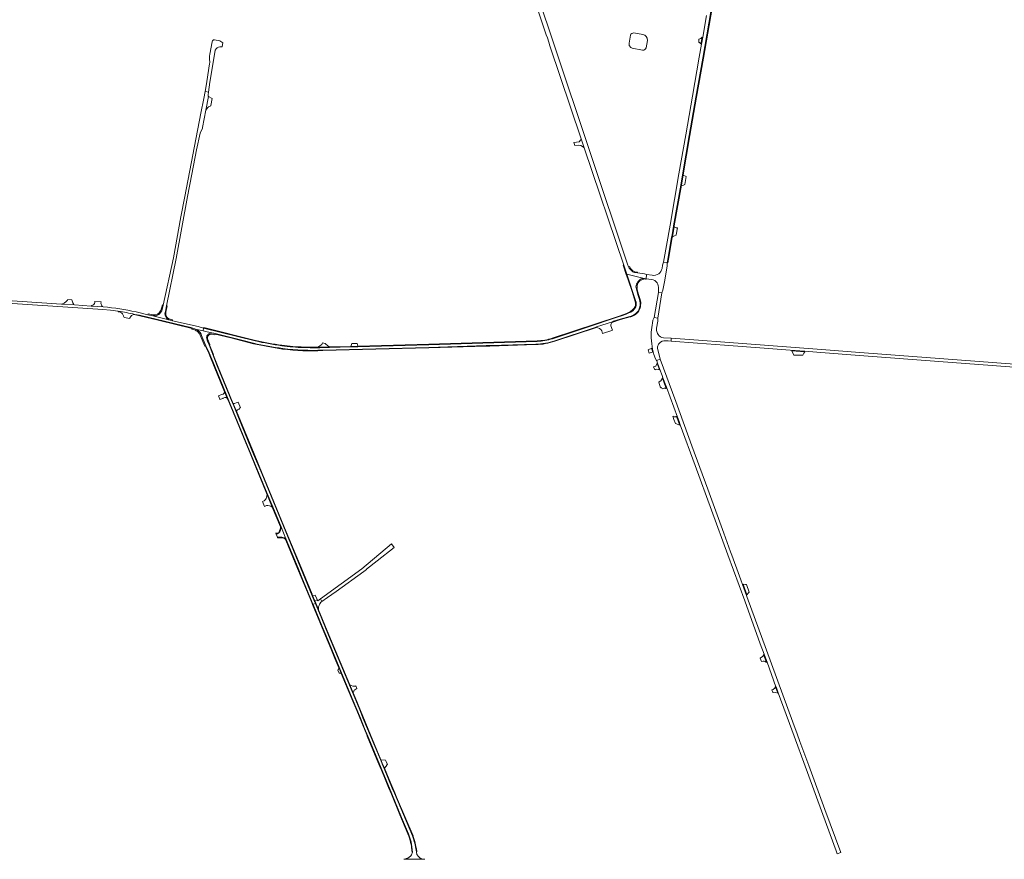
# Model space of a CAD drawing. Header units: metres. Extents: x 166325 to 190320, y 381923 to 404576.
# Tile 957 of 1056: x 184920 to 186081, y 382684 to 383674. Entities that reach past the tile are written whole.
import ezdxf

# ---------------------------------------------------------------- set-up
doc = ezdxf.new("R2010")
doc.units = ezdxf.units.M
for name, color, linetype, lineweight in [('B-WE-OG-WATER_MEER-GV', 8, 'Continuous', 18), ('B-WE-VH-VERHARDING_ASFALT-GV', 8, 'Continuous', 18), ('B-WE-VH-VERHARDING_BETON-GV', 8, 'Continuous', 18), ('B-WE-VH-VERHARDING_BETONSTRAATSTEEN-GV', 8, 'Continuous', 18), ('B-WE-VH-VERHARDING_HALFVERHARDING-GV', 8, 'Continuous', 18), ('B-WE-VH-VERHARDING_STRAATBAKSTEEN-GV', 8, 'Continuous', 18)]:
    doc.layers.add(name, color=color, linetype=linetype, lineweight=lineweight)

msp = doc.modelspace()

# ---------------------------------------------------------------- linework, layer by layer
at = {"layer": 'B-WE-OG-WATER_MEER-GV'}
for points in [[(185644.209, 383658.124, 0.37571055), (185640.039, 383655.344)], [(185659.965, 383649.436, 0.39258397), (185654.694, 383656.444)], [(185638.475, 383646.018, 0.4158031), (185642.182, 383640.4)], [(185654.346, 383637.851, 0.37523048), (185658.517, 383640.689)]]:
    msp.add_lwpolyline(points, format="xyb", dxfattribs=at)
at = {"layer": 'B-WE-OG-WATER_MEER-GV', "flags": 128}
for points in [[(185654.694, 383656.444), (185644.209, 383658.124)], [(185640.039, 383655.344), (185638.475, 383646.018)], [(185658.517, 383640.689), (185659.965, 383649.436)], [(185642.182, 383640.4), (185654.346, 383637.851)]]:
    msp.add_lwpolyline(points, dxfattribs=at)
at = {"layer": 'B-WE-VH-VERHARDING_ASFALT-GV', "flags": 128}
for points in [[(185637.124, 383384.49), (185548.914, 383647.71), (185449.854, 383942.87), (185449.698, 383943.337), (185449.63, 383943.581), (185449.583, 383943.723), (185446.32, 383953.476), (185441.57, 383951.893), (185444.969, 383941.739), (185445.392, 383940.474), (185463.258, 383887.195), (185469.131, 383869.679), (185472.755, 383858.87), (185475.377, 383851.052), (185540.754, 383656.088), (185542.044, 383652.241), (185543.69, 383647.345), (185545.14, 383643.033), (185581.955, 383533.533), (185585.58, 383522.75), (185632.059, 383384.508)], [(185729.741, 383678.803), (185725.229, 383652.982), (185723.803, 383644.739), (185721.159, 383629.423), (185713.225, 383583.557), (185705.285, 383538.009), (185697.255, 383491.925), (185686.714, 383431.561), (185679.19, 383388.035), (185683.425, 383387.318), (185684.405, 383393.499), (185688.571, 383417.395), (185688.68, 383418.031), (185690.806, 383430.463), (185690.864, 383430.802), (185699.284, 383478.754), (185701.375, 383490.76), (185709.448, 383537.329), (185717.299, 383582.583), (185725.341, 383628.539), (185740.132, 383713.673)], [(185141.934, 383585.231), (185141.986, 383585.569), (185142.342, 383587.869), (185142.461, 383588.448), (185142.432, 383588.453), (185138.921, 383589.076), (185138.695, 383589.116), (185137.069, 383580.706), (185133.275, 383563.556), (185114.463, 383465.372), (185110.017, 383441.227), (185101.125, 383392.938), (185089.024, 383337.482)], [(185139.302, 383567.128), (185142.359, 383583.404)], [(185091.786, 383330.018), (185093.095, 383336.496), (185104.4, 383392.424), (185117.794, 383465.24), (185122.668, 383491.517), (185128.193, 383520.508), (185132.664, 383540.04), (185135.338, 383545.896), (185135.507, 383546.802), (185139.302, 383567.128)], [(185632.059, 383384.508), (185635.673, 383373.76), (185656.053, 383368.66)], [(185656.053, 383368.66), (185635.673, 383373.76), (185646.055, 383342.88)], [(185656.053, 383368.66), (185656.698, 383368.61), (185658.614, 383368.39), (185658.644, 383368.464), (185659, 383373.411), (185659.016, 383373.501), (185657.764, 383373.805), (185656.623, 383374.045), (185648.348, 383375.26), (185645.945, 383375.62)], [(185598.273, 383311.05), (185600.049, 383311.638), (185618.715, 383317.814), (185620.228, 383318.315), (185628.101, 383320.92), (185639.509, 383323.932), (185640.183, 383324.11), (185641.477, 383324.578), (185642.856, 383325.188), (185644.128, 383325.893), (185645.315, 383326.693), (185646.475, 383327.538), (185647.518, 383328.513), (185648.302, 383329.444), (185649.338, 383330.718), (185649.988, 383332.047), (185650.395, 383333.042), (185650.812, 383334.191), (185651.141, 383335.484), (185651.499, 383337.691), (185651.586, 383339.925), (185651.29, 383341.948), (185650.743, 383343.919), (185649.189, 383348.753), (185647.004, 383356.2)], [(185018.415, 383335.219), (185003.966, 383336.197), (184984.291, 383337.526), (184969.105, 383338.552), (184870.093, 383345.24)], [(184842.31, 383342.07), (184855.952, 383342.31), (184869.595, 383342.18), (185017.938, 383332.076), (185027.047, 383331.28), (185036.118, 383330.136)], [(185089.024, 383337.482), (185087.893, 383332.297)], [(185646.776, 383339.45), (185646.683, 383337.346), (185646.21, 383335.294), (185644.748, 383332.822), (185642.785, 383330.725), (185640.416, 383329.102)], [(185055.5, 383326.492), (185060.907, 383325.429), (185123.158, 383310.43), (185123.118, 383310.231), (185126.277, 383309.348), (185127.062, 383309.129), (185135.992, 383307.067), (185136.762, 383310.333)], [(185076.953, 383324.578), (185071.07, 383325.971), (185057.005, 383329.302)], [(185076.953, 383324.578), (185095.804, 383319.929)], [(185136.762, 383310.333), (185136.76, 383310.334), (185130.152, 383311.98), (185099.843, 383318.994), (185095.804, 383319.929), (185076.953, 383324.578)], [(185640.416, 383329.102), (185638.284, 383328.079), (185634.945, 383326.664), (185629.495, 383324.698), (185625.691, 383323.4), (185586.866, 383310.587), (185548.04, 383297.773)], [(185136.762, 383310.333), (185135.992, 383307.067), (185147.567, 383304.395), (185148.657, 383304.143), (185150.128, 383303.779), (185150.351, 383303.723)], [(185197.632, 383295.169), (185136.762, 383310.333)], [(185550.767, 383295.33), (185598.273, 383311.05)], [(185617.22, 383315.127), (185618.284, 383317.04), (185618.715, 383317.814), (185600.049, 383311.638), (185598.273, 383311.05)], [(185619.07, 383307.731), (185616.851, 383312.823)], [(185147.567, 383304.395), (185135.992, 383307.067), (185127.062, 383309.129)], [(185133.654, 383303.032), (185134.168, 383301.739), (185136.16, 383296.725), (185139.478, 383289.352), (185142.582, 383282.6), (185142.647, 383282.443), (185143.329, 383280.956), (185149.416, 383266.103), (185149.853, 383265.038), (185163.355, 383232.217), (185167.282, 383222.671), (185192.814, 383160.966), (185202.338, 383137.966), (185211.769, 383115.186), (185218.187, 383099.683), (185227.993, 383075.999), (185233.815, 383061.767), (185233.956, 383061.423), (185233.997, 383061.324), (185234.147, 383060.962), (185248.117, 383027.232), (185252.69, 383016.232), (185264.848, 382986.988), (185265.806, 382984.674), (185265.973, 382984.744), (185268.495, 382985.804), (185267.668, 382987.785), (185267.54, 382988.096), (185251.115, 383028.036), (185248.346, 383034.738), (185233.759, 383070.049), (185224.546, 383092.237), (185205.206, 383138.811), (185195.696, 383161.852), (185178.713, 383202.939), (185173.082, 383216.561), (185171.004, 383221.586), (185170.46, 383222.903), (185152.761, 383265.833), (185143.068, 383290.503), (185141.457, 383294.667), (185140.342, 383298.149)], [(185144.879, 383304.53), (185145.058, 383304.542)], [(185150.351, 383303.723), (185181.708, 383295.943), (185195.611, 383292.39)], [(185606.196, 383307.184), (185606.985, 383304.082), (185617.995, 383307.427), (185619.07, 383307.731)], [(186119.401, 383265.9), (186087.77, 383268.251), (186051.168, 383271.067), (186004.558, 383274.544), (185957.453, 383278.02), (185910.627, 383281.516), (185865.217, 383284.992), (185797.985, 383290.094), (185751.324, 383293.614), (185720.107, 383295.949), (185688.238, 383298.237), (185687.915, 383294.924), (185719.294, 383292.467), (185750.904, 383290.092), (185797.582, 383286.581), (185828.19, 383284.315), (185845.786, 383282.967), (185864.438, 383281.536), (185910.109, 383277.984), (185957.072, 383274.496), (186003.769, 383271.074), (186050.927, 383267.555), (186087.42, 383264.74), (186119.131, 383262.326)], [(185529.991, 383294.589), (185402.305, 383290.7), (185318.653, 383288.38), (185309.97, 383288.139), (185285.493, 383287.46), (185273.83, 383287.135), (185270.085, 383287.081), (185262.454, 383287.129), (185254.827, 383287.39)], [(185271.195, 383287.674), (185273.821, 383287.735), (185284.815, 383288.041), (185280.881, 383291.413), (185279.915, 383292.24), (185276.704, 383292.795)], [(185277.427, 383284.28), (185402.315, 383287.57), (185469.729, 383289.603), (185474.083, 383289.735), (185528.362, 383291.372)], [(185222.327, 383067.535), (185222.342, 383067.499), (185223.56, 383064.518), (185223.929, 383063.614)], [(185227.993, 383075.999), (185227.993, 383075.822)], [(185233.815, 383061.767), (185227.993, 383075.999)], [(185225.161, 383063.725), (185226.102, 383063.776)], [(185227.418, 383063.798), (185227.505, 383063.798)], [(185383.145, 382711.675), (185361.634, 382762.258), (185360.019, 382766.111), (185349.56, 382791.056), (185348.079, 382794.588), (185345.143, 382801.667), (185333.197, 382830.466), (185324.628, 382851.074), (185320.805, 382860.268), (185314.88, 382874.518), (185284.062, 382948.518), (185273.336, 382974.21), (185268.999, 382984.598), (185268.504, 382985.808), (185268.495, 382985.804), (185265.973, 382984.744), (185265.806, 382984.674)], [(185265.806, 382984.674), (185276.588, 382958.624), (185281.112, 382947.694), (185311.996, 382873.532), (185321.599, 382850.41), (185326.545, 382838.5), (185330.301, 382829.456), (185345.224, 382793.616), (185358.673, 382761.235), (185370.184, 382733.638), (185378.281, 382714.225)], [(185372.91, 382684.408), (185384.746, 382684.3), (185397.533, 382684.182)], [(185397.533, 382684.182), (185397.219, 382684.217), (185395.171, 382684.443), (185395.07, 382684.46)]]:
    msp.add_lwpolyline(points, dxfattribs=at)
at = {"layer": 'B-WE-VH-VERHARDING_ASFALT-GV'}
for points in [[(185142.131, 383583.856, -0.11880661), (185141.934, 383585.231)], [(185142.359, 383583.404, -0.04416906), (185142.131, 383583.856)], [(185637.888, 383382.587, -0.03042635), (185637.124, 383384.49)], [(185641.915, 383377.25, -0.10167794), (185637.888, 383382.587)], [(185645.945, 383375.62, -0.11806877), (185641.915, 383377.25)], [(185651.083, 383367.109, -0.07929753), (185653.136, 383368.236)], [(185653.136, 383368.236, -0.10013), (185656.053, 383368.66)], [(185647.004, 383356.2, -0.17431594), (185647.053, 383361.908)], [(185647.053, 383361.908, -0.11427756), (185651.083, 383367.109)], [(185057.005, 383329.302, 0.04019248), (185018.415, 383335.219)], [(185646.055, 383342.88, -0.11621673), (185646.776, 383339.45)], [(185036.118, 383330.136, -0.02052676), (185055.5, 383326.492)], [(185087.893, 383332.297, -0.36771019), (185076.953, 383324.578)], [(185095.804, 383319.929, -0.41274936), (185091.786, 383330.018)], [(185598.273, 383311.05, -0.04409968), (185599.931, 383310.967)], [(185599.931, 383310.967, -0.204716), (185606.196, 383307.184)], [(185616.851, 383312.823, -0.0466351), (185617.22, 383315.127)], [(185127.062, 383309.129, -0.18338304), (185133.654, 383303.032)], [(185140.206, 383299.072, -0.12765176), (185140.658, 383301.061)], [(185140.342, 383298.149, -0.05866796), (185140.206, 383299.072)], [(185140.658, 383301.061, -0.08917526), (185143.053, 383303.881)], [(185143.053, 383303.881, -0.13947548), (185144.879, 383304.53)], [(185145.058, 383304.542, -0.05834577), (185147.567, 383304.395)], [(185195.611, 383292.39, 0.01698699), (185229.937, 383286.181)], [(185228.878, 383289.449, -0.02099418), (185197.632, 383295.169)], [(185254.827, 383287.39, -0.03133218), (185228.878, 383289.449)], [(185275.951, 383291.124, -0.05646057), (185271.195, 383287.674)], [(185276.704, 383292.795, -0.10819202), (185275.951, 383291.124)], [(185528.362, 383291.372, 0.07248465), (185550.767, 383295.33)], [(185548.04, 383297.773, -0.07213048), (185529.991, 383294.589)], [(185229.937, 383286.181, 0.04049191), (185277.427, 383284.28)], [(185222.803, 383067.59, -0.02328392), (185222.327, 383067.535)], [(185223.738, 383067.829, -0.0459915), (185222.803, 383067.59)], [(185224.966, 383068.452, -0.06456568), (185223.738, 383067.829)], [(185226.483, 383070.028, -0.10377322), (185224.966, 383068.452)], [(185227.251, 383071.723, -0.0377585), (185226.483, 383070.028)], [(185227.917, 383074.557, -0.05941489), (185227.251, 383071.723)], [(185227.993, 383075.822, -0.025295), (185227.917, 383074.557)], [(185223.929, 383063.614, -0.0056265), (185224.7, 383063.689)], [(185224.7, 383063.689, -0.00414376), (185225.161, 383063.725)], [(185226.102, 383063.776, -0.0111102), (185227.418, 383063.798)], [(185227.505, 383063.798, -0.11862724), (185232.927, 383062.309)], [(185232.927, 383062.309, -0.02241876), (185233.815, 383061.767)], [(185378.281, 382714.225, -0.03641332), (185381.281, 382704.78)], [(185383.926, 382709.296, 0.0063146), (185383.145, 382711.675)], [(185387.634, 382692.783, 0.04198137), (185383.926, 382709.296)], [(185381.281, 382704.78, -0.04479013), (185383.043, 382692.718)], [(185373.791, 382684.504, -0.01831481), (185372.91, 382684.408)], [(185380.656, 382687.877, -0.15733741), (185373.791, 382684.504)], [(185381.126, 382688.418, -0.01877017), (185380.656, 382687.877)], [(185383.043, 382692.718, -0.12884551), (185381.126, 382688.418)], [(185395.07, 382684.46, -0.34653018), (185387.634, 382692.783)]]:
    msp.add_lwpolyline(points, format="xyb", dxfattribs=at)
at = {"layer": 'B-WE-VH-VERHARDING_ASFALT-GV', "flags": 128}
for points in [[(185672.141, 383322.079), (185677.187, 383351.668), (185672.933, 383352.388), (185667.89, 383322.83)], [(185310.203, 383288.746), (185318.511, 383288.976), (185317.734, 383292.228), (185311.457, 383292.006)], [(185678.402, 383251.639), (185682.467, 383240.578), (185695.412, 383205.351), (185697.3, 383200.214), (185698.74, 383196.272), (185716.243, 383148.359), (185735.452, 383095.813), (185754.706, 383043.219), (185774.731, 382988.672), (185793.171, 382938.182), (185797.625, 382925.992), (185801.151, 382916.343), (185811.645, 382887.623), (185812.113, 382886.341), (185814.327, 382880.281), (185830.206, 382836.826), (185848.731, 382786.298), (185866.784, 382736.935), (185882.443, 382693.993), (185883.627, 382690.467), (185887.938, 382692.052), (185869.276, 382742.961), (185850.313, 382794.868), (185839.923, 382823.218), (185836.706, 382831.996), (185831.698, 382845.661), (185794.706, 382946.874), (185779.023, 382989.793), (185768.767, 383017.802), (185759.613, 383042.776), (185758.159, 383046.741), (185750.187, 383068.49), (185731.173, 383120.601), (185712.512, 383171.455), (185693.375, 383223.74), (185675.135, 383273.514), (185674.945, 383273.463), (185670.865, 383271.978), (185670.979, 383271.798), (185671.994, 383269.04), (185674.781, 383261.475), (185677.378, 383254.424)], [(185676.725, 383240.406), (185677.319, 383238.589), (185679.895, 383239.373), (185680.294, 383239.428), (185680.697, 383239.442), (185681.099, 383239.414), (185681.497, 383239.345), (185681.885, 383239.236), (185682.26, 383239.087), (185682.298, 383239.067), (185681.829, 383240.344), (185677.764, 383251.405), (185676.011, 383248.28), (185673.847, 383246.935), (185673.437, 383246.68), (185675.442, 383239.821)], [(185694.774, 383205.117), (185694.39, 383206.163), (185694.231, 383206.062), (185694.066, 383205.971), (185693.897, 383205.888), (185693.724, 383205.814), (185693.547, 383205.75), (185693.367, 383205.695), (185693.184, 383205.65), (185693, 383205.614), (185692.813, 383205.589), (185692.626, 383205.573), (185692.438, 383205.568), (185692.249, 383205.572), (185692.062, 383205.586), (185691.875, 383205.611), (185691.69, 383205.645), (185691.507, 383205.689), (185691.327, 383205.743), (185691.15, 383205.806), (185690.976, 383205.879), (185690.806, 383205.961), (185690.642, 383206.051), (185690.482, 383206.151), (185690.327, 383206.258), (185690.179, 383206.374), (185690.037, 383206.498), (185689.902, 383206.628), (185691.374, 383202.551), (185693.158, 383197.662), (185698.102, 383196.039), (185696.662, 383199.98)], [(185328.749, 383025.882), (185328.95, 383026.041), (185341.399, 383035.902), (185361.324, 383051.686), (185358.238, 383055.991), (185323.42, 383026.69), (185274.485, 382991.166), (185276.178, 382987.905), (185282.734, 382992.55), (185293.044, 383000), (185325.59, 383023.38)]]:
    msp.add_lwpolyline(points, close=True, dxfattribs=at)
at = {"layer": 'B-WE-VH-VERHARDING_BETON-GV', "flags": 128}
for points in [[(185740.132, 383713.673), (185725.341, 383628.539), (185717.299, 383582.583), (185709.448, 383537.329), (185701.375, 383490.76), (185699.284, 383478.754), (185690.864, 383430.802), (185690.806, 383430.463), (185688.68, 383418.031), (185688.571, 383417.395), (185684.405, 383393.499), (185683.425, 383387.318), (185684.229, 383387.251), (185685.208, 383393.426), (185689.373, 383417.317), (185689.482, 383417.954), (185689.495, 383418.029), (185691.483, 383429.65), (185691.599, 383430.329), (185691.656, 383430.665), (185700.076, 383478.615), (185702.167, 383490.622), (185702.202, 383490.827), (185710.24, 383537.192), (185718.091, 383582.445), (185726.133, 383628.401), (185736.391, 383687.447)], [(185638.88, 383383.005), (185637.888, 383382.587)], [(185646.055, 383342.88), (185635.673, 383373.76), (185635.086, 383373.621), (185636.855, 383368.506), (185642.464, 383352.103), (185645.767, 383341.524), (185646.076, 383339.521), (185645.996, 383337.495), (185645.555, 383335.627)], [(185645.945, 383375.62), (185648.348, 383375.26), (185648.54, 383376.307)], [(185653.55, 383367.224), (185654.989, 383367.614), (185654.937, 383368.079), (185656.565, 383368.192), (185657.906, 383368.033), (185658.541, 383367.958), (185658.614, 383368.39), (185656.698, 383368.61), (185656.053, 383368.66)], [(185647.004, 383356.2), (185647.516, 383356.834)], [(185647.516, 383356.834), (185647.819, 383357.21)], [(185087.893, 383332.297), (185089.024, 383337.482), (185088.413, 383337.717), (185086.118, 383331.098)], [(185092.335, 383329.071), (185093.791, 383336.351), (185093.095, 383336.496), (185091.786, 383330.018)], [(185645.555, 383335.627), (185645.531, 383335.522), (185646.21, 383335.294), (185646.683, 383337.346), (185646.776, 383339.45)], [(185076.692, 383325.931), (185071.302, 383327.043), (185071.197, 383326.558), (185071.07, 383325.971)], [(185071.07, 383325.971), (185076.953, 383324.578)], [(185092.289, 383328.922), (185092.312, 383328.998), (185092.335, 383329.071)], [(185099.974, 383319.579), (185100.096, 383320.122), (185095.741, 383321.343)], [(185639.976, 383329.545), (185638.599, 383328.865), (185635.218, 383327.503), (185632.266, 383326.376), (185625.608, 383324.004), (185547.852, 383298.343)], [(185548.04, 383297.773), (185586.866, 383310.587), (185625.691, 383323.4), (185629.495, 383324.698), (185634.945, 383326.664), (185638.284, 383328.079), (185640.416, 383329.102)], [(185640.416, 383329.102), (185640.167, 383329.639), (185639.976, 383329.545)], [(185095.804, 383319.929), (185099.843, 383318.994), (185099.974, 383319.579)], [(185123.035, 383309.826), (185122.966, 383309.482), (185122.872, 383309.022), (185126.047, 383308.136)], [(185127.062, 383309.129), (185126.277, 383309.348), (185123.118, 383310.231), (185123.085, 383310.071), (185123.035, 383309.826)], [(185197.771, 383295.753), (185136.897, 383310.918), (185136.762, 383310.333)], [(185136.762, 383310.333), (185197.632, 383295.169)], [(185598.273, 383311.05), (185550.767, 383295.33)], [(185550.955, 383294.76), (185599.931, 383310.967)], [(185132.639, 383302.038), (185138.241, 383288.798), (185138.57, 383288.945), (185138.917, 383289.101), (185138.94, 383289.111), (185139.478, 383289.352)], [(185139.478, 383289.352), (185136.16, 383296.725), (185134.168, 383301.739), (185133.654, 383303.032)], [(185140.342, 383298.149), (185141.457, 383294.667), (185143.068, 383290.503), (185143.555, 383290.695)], [(185145.058, 383304.542), (185144.879, 383304.53)], [(185148.805, 383302.805), (185150.055, 383302.506), (185150.231, 383303.231), (185150.263, 383303.36), (185150.351, 383303.723), (185150.128, 383303.779), (185148.657, 383304.143), (185147.567, 383304.395)], [(185195.611, 383292.39), (185181.708, 383295.943), (185150.351, 383303.723), (185150.263, 383303.36), (185150.231, 383303.231)], [(185150.231, 383303.231), (185168.651, 383298.661), (185195.473, 383291.806)], [(185227.993, 383075.822), (185227.993, 383075.999), (185218.187, 383099.683), (185211.769, 383115.186), (185202.338, 383137.966), (185192.814, 383160.966), (185167.282, 383222.671), (185163.355, 383232.217), (185149.853, 383265.038), (185149.416, 383266.103), (185143.329, 383280.956), (185142.647, 383282.443), (185142.582, 383282.6), (185139.478, 383289.352), (185138.94, 383289.111), (185138.917, 383289.101), (185139.734, 383287.318), (185142.748, 383280.749), (185144.014, 383277.659), (185149.271, 383264.831), (185160.685, 383237.086), (185161.445, 383235.24), (185164.586, 383227.604)], [(185142.917, 383293.495), (185142.33, 383295.011), (185141.462, 383297.721)], [(185143.555, 383290.695), (185143.611, 383290.717), (185143.941, 383290.848), (185142.917, 383293.495)], [(185254.827, 383287.39), (185262.454, 383287.129), (185270.085, 383287.081), (185273.83, 383287.135), (185285.493, 383287.46), (185309.97, 383288.139), (185318.653, 383288.38), (185402.305, 383290.7), (185529.991, 383294.589)], [(185271.195, 383287.674), (185262.466, 383287.729), (185254.837, 383287.99)], [(185529.973, 383295.189), (185466.131, 383293.245), (185402.288, 383291.3), (185318.511, 383288.976), (185310.203, 383288.746), (185284.815, 383288.041), (185273.821, 383287.735), (185271.195, 383287.674)], [(185528.362, 383291.372), (185474.083, 383289.735), (185469.729, 383289.603), (185402.315, 383287.57), (185277.427, 383284.28)], [(185277.452, 383283.681), (185339.891, 383285.326), (185402.332, 383286.97), (185469.809, 383289.005), (185474.042, 383289.133), (185528.38, 383290.772)], [(185164.586, 383227.604), (185164.926, 383226.778), (185166.7, 383222.463), (185183.573, 383181.687), (185192.233, 383160.759), (185201.756, 383137.759), (185206.555, 383126.168), (185211.636, 383113.896), (185211.724, 383113.682), (185217.277, 383100.271), (185217.704, 383099.239), (185227.362, 383075.912), (185227.422, 383075.767), (185227.358, 383074.792), (185227.31, 383074.37)], [(185224.763, 383068.937), (185224.663, 383068.834), (185224.614, 383068.785), (185223.495, 383068.389), (185223.274, 383068.311), (185223.273, 383068.311), (185223.042, 383068.229), (185221.753, 383068.827), (185222.04, 383068.181), (185222.327, 383067.535)], [(185226.847, 383072.12), (185226.709, 383072.256), (185226.594, 383072.369)], [(185223.929, 383063.614), (185224.203, 383062.944)], [(185226.102, 383063.776), (185225.161, 383063.725)], [(185227.505, 383063.798), (185227.418, 383063.798)], [(185233.577, 383060.726), (185233.689, 383060.455), (185247.536, 383027.025), (185248.663, 383024.312), (185264.267, 382986.781), (185265.238, 382984.435), (185265.776, 382984.661), (185265.806, 382984.674), (185264.848, 382986.988), (185252.69, 383016.232), (185248.117, 383027.232), (185234.147, 383060.962), (185233.997, 383061.324), (185233.956, 383061.423), (185233.815, 383061.767)], [(185378.281, 382714.225), (185370.184, 382733.638), (185358.673, 382761.235), (185345.224, 382793.616), (185330.301, 382829.456), (185326.545, 382838.5), (185321.599, 382850.41), (185311.996, 382873.532), (185281.112, 382947.694), (185276.588, 382958.624), (185265.806, 382984.674), (185265.776, 382984.661), (185265.238, 382984.435), (185280.531, 382947.487), (185286.745, 382932.563), (185291.573, 382920.97), (185296.284, 382909.658), (185296.417, 382909.338), (185298.935, 382903.293), (185298.956, 382903.243), (185304.064, 382890.976), (185311.415, 382873.325), (185317.208, 382859.375), (185329.011, 382830.955), (185329.72, 382829.249), (185341.155, 382801.785), (185344.643, 382793.408), (185346.412, 382789.148), (185350.775, 382778.643), (185353.254, 382772.675), (185354.074, 382770.702), (185354.786, 382768.986)], [(185309.071, 382889.831), (185284.538, 382948.738), (185272.293, 382978.067), (185272.045, 382978.662), (185268.978, 382986.008), (185268.652, 382985.87), (185268.504, 382985.808)], [(185268.504, 382985.808), (185268.999, 382984.598), (185273.336, 382974.21), (185284.062, 382948.518), (185314.88, 382874.518), (185320.805, 382860.268), (185324.628, 382851.074), (185333.197, 382830.466), (185345.143, 382801.667), (185348.079, 382794.588), (185349.56, 382791.056), (185360.019, 382766.111), (185361.634, 382762.258), (185383.145, 382711.675)], [(185383.621, 382711.895), (185364.301, 382757.327), (185362.11, 382762.479), (185357.403, 382773.706), (185349.928, 382791.535), (185349.821, 382791.789), (185348.555, 382794.808), (185346.568, 382799.6), (185345.742, 382801.592), (185333.673, 382830.686), (185315.356, 382874.738), (185313.067, 382880.234), (185309.071, 382889.831)], [(185354.786, 382768.986), (185358.091, 382761.028), (185368.269, 382736.627), (185377.699, 382714.017)], [(185382.439, 382692.9), (185383.043, 382692.718)], [(185387.634, 382692.783), (185387.706, 382692.79), (185388.134, 382692.831)]]:
    msp.add_lwpolyline(points, dxfattribs=at)
for points in [[(185632.059, 383384.508), (185631.4, 383384.279), (185635.086, 383373.621), (185635.673, 383373.76)], [(185639.667, 383323.353), (185640.336, 383323.53), (185641.751, 383324.015), (185643.378, 383324.739), (185644.7, 383325.467), (185646.167, 383326.455), (185647.212, 383327.281), (185648.288, 383328.409), (185649.202, 383329.454), (185650.003, 383330.747), (185650.685, 383332.289), (185651.319, 383333.903), (185651.795, 383335.569), (185652.022, 383337.242), (185652.157, 383338.757), (185652.122, 383340.585), (185651.417, 383343.854), (185649.564, 383350.005), (185647.516, 383356.834), (185647.004, 383356.2), (185649.189, 383348.753), (185650.743, 383343.919), (185651.29, 383341.948), (185651.586, 383339.925), (185651.499, 383337.691), (185651.141, 383335.484), (185650.812, 383334.191), (185650.395, 383333.042), (185649.988, 383332.047), (185649.338, 383330.718), (185648.302, 383329.444), (185647.518, 383328.513), (185646.475, 383327.538), (185645.315, 383326.693), (185644.128, 383325.893), (185642.856, 383325.188), (185641.477, 383324.578), (185640.183, 383324.11), (185639.509, 383323.932), (185628.101, 383320.92), (185620.228, 383318.315), (185618.715, 383317.814), (185618.284, 383317.04), (185628.272, 383320.345)], [(184983.716, 383338.166), (184983.125, 383338.824), (184982.601, 383340.017), (184981.335, 383343.593), (184976.581, 383343.915), (184976.177, 383343.364), (184974.696, 383341.516), (184972.189, 383339.574), (184971.421, 383339.173), (184969.105, 383338.552), (184984.291, 383337.526)], [(185640.416, 383329.102), (185642.785, 383330.725), (185644.748, 383332.822), (185646.21, 383335.294), (185645.531, 383335.522), (185645.555, 383335.627), (185645.105, 383335.713), (185644.229, 383333.9), (185643.002, 383332.304), (185641.476, 383330.99), (185639.714, 383330.013), (185639.976, 383329.545), (185640.167, 383329.639)], [(185123.035, 383309.826), (185123.085, 383310.071), (185123.118, 383310.231), (185123.158, 383310.43), (185060.907, 383325.429), (185055.5, 383326.492), (185054.475, 383326.124), (185061.304, 383324.678), (185083.071, 383319.463)], [(185265.181, 382995.211), (185264.645, 382996.515), (185251.591, 383028.257), (185234.235, 383070.269), (185205.682, 383139.032), (185196.172, 383162.073), (185175.458, 383212.183), (185173.568, 383216.756), (185171.656, 383221.381), (185170.936, 383223.124), (185153.237, 383266.054), (185148.502, 383278.106), (185148.314, 383278.565), (185147.829, 383279.817), (185143.555, 383290.695), (185143.068, 383290.503), (185152.761, 383265.833), (185170.46, 383222.903), (185171.004, 383221.586), (185173.082, 383216.561), (185178.713, 383202.939), (185195.696, 383161.852), (185205.206, 383138.811), (185224.546, 383092.237), (185233.759, 383070.049), (185248.346, 383034.738), (185251.115, 383028.036), (185267.54, 382988.096), (185267.668, 382987.785), (185268.495, 382985.804), (185268.504, 382985.808), (185268.652, 382985.87), (185268.978, 382986.008), (185268.144, 382988.005), (185267.987, 382988.387), (185267.791, 382988.864)]]:
    msp.add_lwpolyline(points, close=True, dxfattribs=at)
at = {"layer": 'B-WE-VH-VERHARDING_BETON-GV'}
for points in [[(185637.888, 383382.587, 0.10167794), (185641.915, 383377.25)], [(185648.54, 383376.307, -0.35029213), (185638.88, 383383.005)], [(185641.915, 383377.25, 0.11806877), (185645.945, 383375.62)], [(185653.136, 383368.236, 0.07929753), (185651.083, 383367.109)], [(185656.053, 383368.66, 0.10013), (185653.136, 383368.236)], [(185647.053, 383361.908, 0.17431594), (185647.004, 383356.2)], [(185651.083, 383367.109, 0.11427756), (185647.053, 383361.908)], [(185647.819, 383357.21, -0.36437615), (185653.55, 383367.224)], [(185646.776, 383339.45, 0.11621673), (185646.055, 383342.88)], [(185085.981, 383330.755, -0.35847318), (185076.692, 383325.931)], [(185076.953, 383324.578, 0.36771019), (185087.893, 383332.297)], [(185086.118, 383331.098, -0.01055601), (185085.981, 383330.755)], [(185091.786, 383330.018, 0.41274936), (185095.804, 383319.929)], [(185095.741, 383321.343, -0.37316343), (185092.289, 383328.922)], [(185599.931, 383310.967, 0.04409968), (185598.273, 383311.05)], [(185126.047, 383308.136, -0.08898588), (185129.83, 383305.757)], [(185133.654, 383303.032, 0.18338304), (185127.062, 383309.129)], [(185129.83, 383305.757, -0.09316334), (185132.639, 383302.038)], [(185140.658, 383301.061, 0.12765176), (185140.206, 383299.072)], [(185140.206, 383299.072, 0.05866796), (185140.342, 383298.149)], [(185143.053, 383303.881, 0.08917526), (185140.658, 383301.061)], [(185141.462, 383297.721, -0.18683793), (185141.778, 383300.634)], [(185141.778, 383300.634, -0.05795451), (185143.201, 383302.543)], [(185144.879, 383304.53, 0.13947548), (185143.053, 383303.881)], [(185143.201, 383302.543, -0.05351178), (185143.843, 383302.905)], [(185143.843, 383302.905, -0.08624985), (185145.026, 383303.192)], [(185145.026, 383303.192, -0.08863337), (185148.805, 383302.805)], [(185147.567, 383304.395, 0.05834577), (185145.058, 383304.542)], [(185547.852, 383298.343, -0.07214627), (185529.973, 383295.189)], [(185195.473, 383291.806, 0.01698646), (185229.857, 383285.586)], [(185229.937, 383286.181, -0.01698699), (185195.611, 383292.39)], [(185197.632, 383295.169, 0.02099418), (185228.878, 383289.449)], [(185228.963, 383290.043, -0.02100782), (185197.771, 383295.753)], [(185228.878, 383289.449, 0.03133218), (185254.827, 383287.39)], [(185254.837, 383287.99, -0.03133705), (185228.963, 383290.043)], [(185550.767, 383295.33, -0.07248465), (185528.362, 383291.372)], [(185528.38, 383290.772, 0.07246948), (185550.955, 383294.76)], [(185529.991, 383294.589, 0.07213048), (185548.04, 383297.773)], [(185229.857, 383285.586, 0.04049238), (185277.452, 383283.681)], [(185277.427, 383284.28, -0.04049191), (185229.937, 383286.181)], [(185222.327, 383067.535, 0.02328392), (185222.803, 383067.59)], [(185222.803, 383067.59, 0.0459915), (185223.738, 383067.829)], [(185223.738, 383067.829, 0.06456568), (185224.966, 383068.452)], [(185225.639, 383070.061, -0.04897315), (185224.763, 383068.937)], [(185224.966, 383068.452, 0.10377322), (185226.483, 383070.028)], [(185226.231, 383071.209, -0.0445555), (185225.639, 383070.061)], [(185226.594, 383072.369, -0.04240512), (185226.231, 383071.209)], [(185226.483, 383070.028, 0.0377585), (185227.251, 383071.723)], [(185227.035, 383072.847, -0.0138932), (185226.847, 383072.12)], [(185227.231, 383073.83, -0.01666204), (185227.035, 383072.847)], [(185227.31, 383074.37, -0.00906526), (185227.231, 383073.83)], [(185227.251, 383071.723, 0.05941489), (185227.917, 383074.557)], [(185227.917, 383074.557, 0.025295), (185227.993, 383075.822)], [(185224.7, 383063.689, 0.0056265), (185223.929, 383063.614)], [(185224.203, 383062.944, -0.0425156), (185228.384, 383063.105)], [(185225.161, 383063.725, 0.00414376), (185224.7, 383063.689)], [(185227.418, 383063.798, 0.0111102), (185226.102, 383063.776)], [(185232.927, 383062.309, 0.11862724), (185227.505, 383063.798)], [(185228.384, 383063.105, -0.07581196), (185230.838, 383062.527)], [(185230.838, 383062.527, -0.09938999), (185233.577, 383060.726)], [(185233.815, 383061.767, 0.02241876), (185232.927, 383062.309)], [(185377.699, 382714.017, -0.0391937), (185380.865, 382703.863)], [(185381.281, 382704.78, 0.03641332), (185378.281, 382714.225)], [(185383.145, 382711.675, -0.0063146), (185383.926, 382709.296)], [(185384.211, 382710.117, 0.00468558), (185383.621, 382711.895)], [(185383.926, 382709.296, -0.04198137), (185387.634, 382692.783)], [(185385.689, 382705.076, 0.01307385), (185384.211, 382710.117)], [(185380.865, 382703.863, -0.03176691), (185382.237, 382695.426)], [(185383.043, 382692.718, 0.04479013), (185381.281, 382704.78)], [(185382.237, 382695.426, -0.00931913), (185382.439, 382692.9)], [(185387.387, 382697.498, 0.01905647), (185385.689, 382705.076)], [(185388.134, 382692.831, 0.01164964), (185387.387, 382697.498)]]:
    msp.add_lwpolyline(points, format="xyb", dxfattribs=at)
at = {"layer": 'B-WE-VH-VERHARDING_BETONSTRAATSTEEN-GV', "flags": 128}
for points in [[(185146.687, 383647.811), (185144.021, 383633.305), (185143.895, 383632.615)], [(185155.96, 383648.81), (185149.731, 383650.075), (185149.445, 383650.133)], [(185156.74, 383641.896), (185158.421, 383641.585), (185159.448, 383646.959), (185158.086, 383647.214)], [(185143.741, 383621.89), (185140.359, 383601), (185139.163, 383593.616), (185138.454, 383589.159), (185138.695, 383589.116), (185138.921, 383589.076), (185142.432, 383588.453), (185144.228, 383600.054), (185147.812, 383623.206), (185150.505, 383638.005)], [(185691.483, 383429.65), (185689.495, 383418.029), (185690.298, 383418.309), (185692.103, 383418.94), (185694.06, 383419.624), (185694.125, 383420.009), (185695.513, 383428.331)], [(185695.513, 383428.331), (185694.801, 383428.386)], [(185672.929, 383355.995), (185672.933, 383352.388), (185677.187, 383351.668), (185678.353, 383354.961), (185680.429, 383366.73), (185683.415, 383383.661), (185683.425, 383387.318), (185679.19, 383388.035), (185677.978, 383384.624), (185677.282, 383380.687)], [(185665.788, 383372.524), (185659, 383373.411), (185658.644, 383368.464), (185664.97, 383367.643)], [(185036.118, 383330.136), (185036.043, 383329.541), (185038.182, 383329.18)], [(185038.182, 383329.18), (185039.763, 383328.448), (185041.087, 383327.074), (185042.19, 383324.759), (185042.41, 383324.241), (185042.968, 383322.922), (185049.61, 383321.626), (185049.819, 383322.403), (185049.859, 383322.55), (185050.968, 383324.081), (185051.794, 383324.976), (185052.647, 383325.466), (185054.475, 383326.124), (185055.5, 383326.492)], [(185670.903, 383310.345), (185672.27, 383318.491), (185672.141, 383322.079), (185667.89, 383322.83), (185666.558, 383319.527), (185665.905, 383316.171)], [(185681.492, 383295.394), (185684.695, 383295.181), (185687.915, 383294.924), (185688.238, 383298.237), (185679.134, 383298.923)], [(185665.191, 383286.699), (185660.776, 383284.513), (185661.99, 383280.602)], [(185661.99, 383280.602), (185666.168, 383282.031)], [(185667.627, 383279.27), (185668.296, 383277.101), (185669.037, 383274.918), (185670.865, 383271.978), (185674.945, 383273.463), (185674.42, 383277.095), (185672.238, 383284.783)], [(185172.561, 383221.253), (185171.796, 383221.361), (185171.656, 383221.381), (185173.568, 383216.756), (185175.458, 383212.183), (185175.547, 383212.302), (185176.675, 383213.815), (185179.008, 383214.795)], [(185175.234, 383222.094), (185173.315, 383221.277)], [(185179.008, 383214.795), (185178.58, 383215.845), (185180.059, 383216.371), (185177.271, 383222.962), (185175.234, 383222.094)], [(185217.704, 383099.239), (185217.277, 383100.271), (185211.724, 383113.682), (185211.636, 383113.896)], [(185208.135, 383106.576), (185206.129, 383105.716), (185206.428, 383104.917), (185208.07, 383100.956), (185208.451, 383100.109)], [(185208.451, 383100.109), (185210.734, 383101.053)], [(185274.69, 382986.85), (185276.178, 382987.905), (185274.485, 382991.166), (185271.272, 382988.833), (185270.636, 382990.113), (185267.987, 382988.387), (185268.144, 382988.005), (185268.978, 382986.008), (185272.045, 382978.662)], [(185294.895, 382907.283), (185296.418, 382903.501)], [(185298.956, 382903.243), (185298.935, 382903.293), (185296.417, 382909.338), (185296.284, 382909.658)]]:
    msp.add_lwpolyline(points, dxfattribs=at)
at = {"layer": 'B-WE-VH-VERHARDING_BETONSTRAATSTEEN-GV'}
for points in [[(185149.445, 383650.133, 0.31464322), (185146.687, 383647.811)], [(185158.086, 383647.214, -0.13351649), (185155.96, 383648.81)], [(185150.505, 383638.005, -0.27778721), (185155.812, 383641.881)], [(185155.812, 383641.881, -0.03565677), (185156.74, 383641.896)], [(185143.895, 383632.615, 0.04896199), (185143.531, 383627.479)], [(185143.531, 383627.479, -0.08996697), (185143.741, 383621.89)], [(185694.801, 383428.386, -0.13066802), (185691.483, 383429.65)], [(185677.282, 383380.687, -0.19812575), (185673.326, 383374.138)], [(185673.326, 383374.138, -0.16898909), (185665.788, 383372.524)], [(185664.97, 383367.643, -0.19129998), (185671.477, 383363.59)], [(185671.477, 383363.59, -0.14269537), (185672.979, 383356.525)], [(185672.979, 383356.525, -0.0112209), (185672.929, 383355.995)], [(185055.5, 383326.492, 0.02052676), (185036.118, 383330.136)], [(185665.905, 383316.171, 0.03297298), (185664.625, 383305.557)], [(185670.852, 383307.396, -0.07562557), (185670.903, 383310.345)], [(185664.625, 383305.557, 0.05922291), (185665.125, 383291.677)], [(185672.666, 383302.893, -0.12523419), (185670.852, 383307.396)], [(185679.134, 383298.923, -0.23602414), (185672.666, 383302.893)], [(185665.125, 383291.677, 0.03593276), (185667.627, 383279.27)], [(185666.168, 383282.031, -0.01353112), (185665.191, 383286.699)], [(185672.238, 383284.783, -0.11022674), (185672.001, 383288.185)], [(185672.001, 383288.185, -0.14215605), (185673.833, 383292.137)], [(185673.833, 383292.137, -0.24220619), (185681.492, 383295.394)], [(185173.315, 383221.277, -0.04248178), (185172.561, 383221.253)], [(185211.636, 383113.896, -0.1057602), (185209.721, 383108.161)], [(185209.721, 383108.161, -0.11431334), (185208.135, 383106.576)], [(185210.734, 383101.053, -0.23439787), (185217.704, 383099.239)], [(185272.045, 382978.662, -0.12179001), (185273.447, 382984.845)], [(185273.447, 382984.845, -0.01962594), (185273.955, 382985.763)], [(185273.955, 382985.763, -0.01974336), (185274.514, 382986.61)], [(185274.514, 382986.61, -0.00939308), (185274.69, 382986.85)], [(185295.986, 382908.566, -0.13199257), (185294.895, 382907.283)], [(185296.284, 382909.658, -0.08786609), (185295.986, 382908.566)], [(185296.418, 382903.501, -0.16679963), (185298.735, 382903.345)], [(185298.735, 382903.345, -0.01664292), (185298.956, 382903.243)]]:
    msp.add_lwpolyline(points, format="xyb", dxfattribs=at)
at = {"layer": 'B-WE-VH-VERHARDING_BETONSTRAATSTEEN-GV', "flags": 128}
for points in [[(185142.359, 383583.404), (185139.302, 383567.128), (185141.781, 383570.281), (185142.153, 383570.754), (185142.594, 383570.962), (185143.5, 383571.389), (185145.139, 383572.081), (185145.219, 383572.5), (185146.845, 383581.009)], [(185574.3, 383525.528), (185579.113, 383526.025), (185581.365, 383525.461), (185583.44, 383524.281), (185585.58, 383522.75), (185581.955, 383533.533), (185581.216, 383531.831), (185579.52, 383529.987), (185573.15, 383528.949)], [(185702.167, 383490.622), (185700.076, 383478.615), (185701.827, 383478.341), (185703.441, 383479.046), (185704.105, 383479.336), (185705.848, 383488.756)], [(185008.004, 383341.792), (185008.141, 383341.502), (185008.406, 383340.712), (185008.376, 383340.207), (185008.157, 383339.409), (185007.246, 383338.25), (185006.195, 383337.359), (185004.987, 383336.729), (185003.966, 383336.197), (185018.415, 383335.219), (185017.64, 383335.875), (185016.664, 383336.701), (185016.282, 383337.528), (185015.988, 383338.417), (185015.607, 383339.572), (185015.798, 383341.265)], [(185832.519, 383278.312), (185832.907, 383278.276), (185843.225, 383278.36), (185844.667, 383280.871), (185845.74, 383282.369), (185830.468, 383283.539)], [(185674.144, 383261.24), (185671.357, 383268.805), (185669.858, 383265.593), (185667.986, 383264.901), (185667.308, 383264.65), (185668.685, 383261.123), (185669.364, 383261.372), (185671.185, 383262.039)], [(185777.342, 382996), (185779.305, 382998.182), (185780.211, 382999.189), (185777.041, 383008.214), (185776.699, 383008.222), (185776.157, 383008.235), (185775.755, 383008.245), (185772.833, 383008.315)], [(185268.06, 382995.432), (185265.181, 382995.211), (185267.791, 382988.864), (185267.987, 382988.387), (185270.636, 382990.113), (185270.112, 382991.169), (185268.111, 382995.328)], [(185793.097, 382921.362), (185794.62, 382917.197), (185796.466, 382917.775), (185797.757, 382917.843), (185799.061, 382917.45), (185800.513, 382916.11), (185796.987, 382925.759), (185796.551, 382924.137), (185795.514, 382922.722), (185793.546, 382921.588)], [(185811.007, 382887.39), (185809.901, 382885.608), (185809.183, 382884.91), (185808.213, 382884.39), (185806.804, 382883.898), (185807.891, 382880.927), (185808.369, 382880.957), (185809.02, 382880.997), (185811.187, 382880.598), (185813.689, 382880.048), (185811.475, 382886.108)]]:
    msp.add_lwpolyline(points, close=True, dxfattribs=at)
at = {"layer": 'B-WE-VH-VERHARDING_HALFVERHARDING-GV', "flags": 128}
msp.add_lwpolyline([(185313.067, 382880.234), (185313.124, 382880.39), (185313.85, 382882.386), (185314.397, 382883.356), (185314.923, 382884.064), (185316.199, 382884.771), (185317.361, 382885.344), (185316.066, 382888.461), (185315.652, 382888.27), (185314.837, 382888.145), (185314.192, 382888.046), (185312.747, 382888.247), (185310.53, 382888.938), (185309.237, 382889.729), (185309.071, 382889.831)], close=True, dxfattribs=at)
at = {"layer": 'B-WE-VH-VERHARDING_STRAATBAKSTEEN-GV', "flags": 128}
for points in [[(185720.825, 383650.758), (185720.637, 383647.078)], [(185723.158, 383644.851), (185724.584, 383653.095)], [(185161.445, 383235.24), (185161.225, 383234.236), (185161.129, 383233.975), (185161.007, 383233.725), (185160.862, 383233.488), (185160.694, 383233.267), (185160.505, 383233.063), (185160.298, 383232.878), (185160.073, 383232.715), (185159.833, 383232.574), (185157.885, 383231.92), (185154.077, 383230.418), (185155.667, 383226.62), (185155.906, 383226.056), (185159.41, 383227.422)], [(185159.943, 383227.63), (185161.8, 383228.36), (185162.144, 383228.407), (185162.491, 383228.417), (185162.837, 383228.391), (185163.178, 383228.329), (185163.511, 383228.232), (185163.832, 383228.101), (185164.137, 383227.937), (185164.424, 383227.741), (185164.586, 383227.604), (185161.445, 383235.24)]]:
    msp.add_lwpolyline(points, dxfattribs=at)
at = {"layer": 'B-WE-VH-VERHARDING_STRAATBAKSTEEN-GV'}
for points in [[(185720.637, 383647.078, -0.26369615), (185723.158, 383644.851)], [(185724.584, 383653.095, -0.18337016), (185720.825, 383650.758)], [(185159.41, 383227.422, -0.02597198), (185159.943, 383227.63)]]:
    msp.add_lwpolyline(points, format="xyb", dxfattribs=at)
at = {"layer": 'B-WE-VH-VERHARDING_STRAATBAKSTEEN-GV', "flags": 128}
msp.add_lwpolyline([(185349.928, 382791.535), (185351.807, 382793.986), (185353.334, 382795.977), (185353.355, 382796.005), (185351.882, 382799.517), (185351.335, 382800.893), (185345.742, 382801.592), (185346.568, 382799.6), (185348.555, 382794.808), (185349.821, 382791.789)], close=True, dxfattribs=at)

doc.saveas('drawing.dxf')
